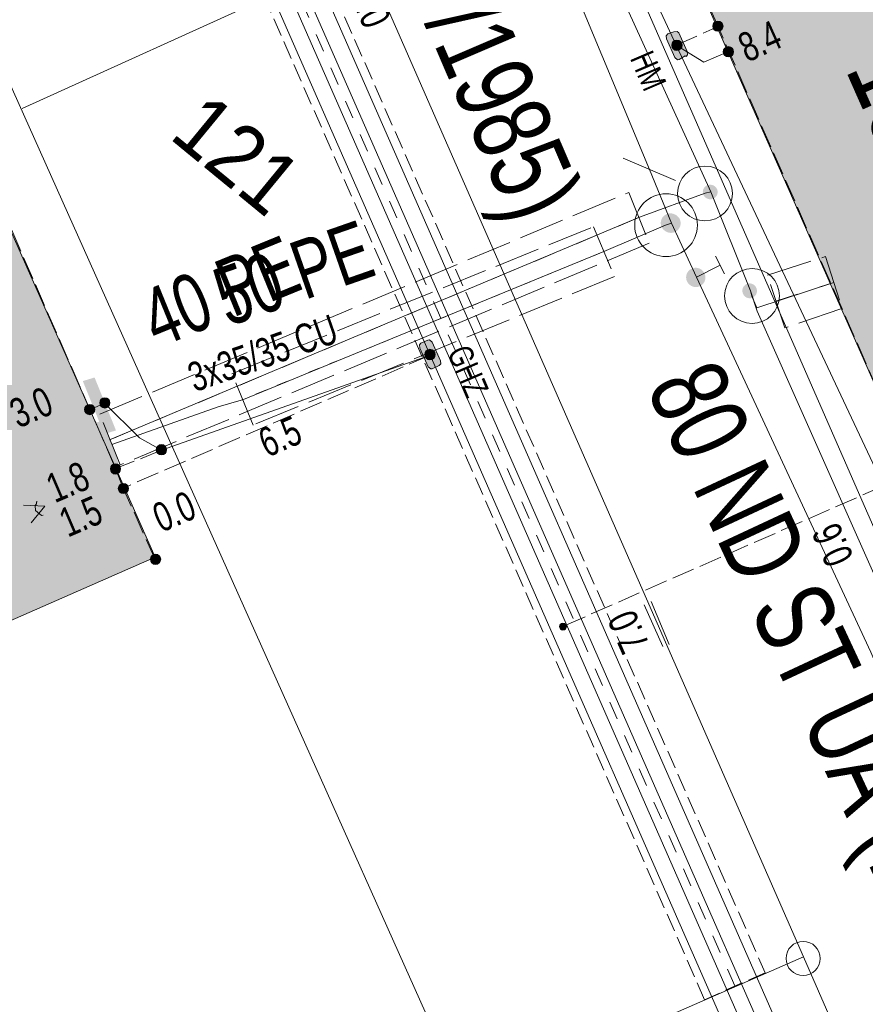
# Model space of a CAD drawing. Header units: metres. Extents: x -740 to 758, y -633 to 854.
# Tile 1045 of 1056: x 461 to 476, y 186 to 204. Entities that reach past the tile are written whole.
import ezdxf

# ---------------------------------------------------------------- set-up
doc = ezdxf.new("R2010")
doc.units = ezdxf.units.M
doc.header["$MEASUREMENT"] = 0
for name, pattern in [('208_208_208_416', [1.04, 0.208, -0.208, 0.208, -0.416]), ('333_125', [0.4576, 0.3328, -0.1248]), ('333_333', [0.6656, 0.3328, -0.3328]), ('416_125', [0.5408, 0.416, -0.1248]), ('416_416', [0.832, 0.416, -0.416]), ('832_208', [1.04, 0.832, -0.208])]:
    doc.linetypes.add(name, pattern=pattern)
for name, color, linetype in [('Gas.LOVION', 7, 'Continuous'), ('Grundkarte.LOVION', 7, 'Continuous'), ('Grundkarte_Text.LOVION', 7, 'Continuous'), ('Strom.LOVION', 7, 'Continuous'), ('StromBemass.LOVION', 7, 'Continuous'), ('Wasser.LOVION', 7, 'Continuous')]:
    doc.layers.add(name, color=color, linetype=linetype)
doc.styles.add('ERSTELLTER_STIL_1', font='arial.ttf')

msp = doc.modelspace()

# ---------------------------------------------------------------- hatches: boundary and pattern name
at = {"layer": 'Gas.LOVION', "linetype": 'Continuous', "lineweight": 13}
for points in [[(472.593, 200.626), (472.606, 200.644), (472.617, 200.663), (472.625, 200.683), (472.63, 200.704), (472.633, 200.726), (472.633, 200.748), (472.63, 200.77), (472.624, 200.791), (472.616, 200.811), (472.606, 200.831), (472.593, 200.848), (472.578, 200.864), (472.561, 200.878), (472.542, 200.89), (472.522, 200.899), (472.501, 200.906), (472.48, 200.91), (472.458, 200.911), (472.436, 200.91), (472.415, 200.905), (472.394, 200.899), (472.374, 200.889), (472.356, 200.877), (472.339, 200.863), (472.324, 200.847), (472.311, 200.83), (472.3, 200.81), (472.292, 200.79), (472.287, 200.769), (472.284, 200.747), (472.284, 200.725), (472.287, 200.703), (472.293, 200.682), (472.301, 200.662), (472.312, 200.643), (472.324, 200.625), (472.34, 200.609), (472.356, 200.595), (472.375, 200.583), (472.395, 200.574), (472.416, 200.567), (472.437, 200.563), (472.459, 200.562), (472.481, 200.563), (472.503, 200.568), (472.523, 200.574), (472.543, 200.584), (472.562, 200.596), (472.579, 200.61)], [(472.606, 200.619), (472.619, 200.637), (472.63, 200.657), (472.638, 200.677), (472.643, 200.698), (472.646, 200.72), (472.646, 200.742), (472.643, 200.764), (472.637, 200.786), (472.629, 200.806), (472.619, 200.825), (472.606, 200.843), (472.59, 200.859), (472.573, 200.873), (472.555, 200.885), (472.535, 200.894), (472.514, 200.901), (472.492, 200.905), (472.47, 200.906), (472.448, 200.905), (472.426, 200.901), (472.406, 200.894), (472.386, 200.884), (472.367, 200.872), (472.35, 200.858), (472.335, 200.842), (472.322, 200.824), (472.312, 200.805), (472.304, 200.784), (472.298, 200.763), (472.295, 200.741), (472.296, 200.719), (472.298, 200.697), (472.304, 200.676), (472.312, 200.656), (472.323, 200.636), (472.336, 200.618), (472.351, 200.602), (472.368, 200.588), (472.387, 200.577), (472.407, 200.567), (472.428, 200.561), (472.449, 200.557), (472.471, 200.555), (472.493, 200.557), (472.515, 200.561), (472.536, 200.568), (472.556, 200.577), (472.574, 200.589), (472.591, 200.603)], [(473.057, 199.632), (473.07, 199.65), (473.08, 199.67), (473.088, 199.69), (473.093, 199.711), (473.096, 199.733), (473.096, 199.755), (473.093, 199.777), (473.088, 199.798), (473.08, 199.819), (473.069, 199.838), (473.056, 199.855), (473.041, 199.871), (473.024, 199.885), (473.005, 199.897), (472.985, 199.906), (472.964, 199.913), (472.943, 199.917), (472.921, 199.918), (472.899, 199.917), (472.877, 199.913), (472.857, 199.906), (472.837, 199.897), (472.818, 199.885), (472.801, 199.871), (472.786, 199.855), (472.773, 199.837), (472.763, 199.817), (472.755, 199.797), (472.75, 199.776), (472.747, 199.754), (472.747, 199.732), (472.75, 199.71), (472.755, 199.689), (472.763, 199.669), (472.774, 199.649), (472.787, 199.632), (472.802, 199.616), (472.819, 199.602), (472.838, 199.59), (472.858, 199.581), (472.879, 199.574), (472.9, 199.57), (472.922, 199.569), (472.944, 199.57), (472.966, 199.574), (472.986, 199.581), (473.006, 199.59), (473.025, 199.602), (473.042, 199.616)], [(473.059, 199.63), (473.072, 199.647), (473.082, 199.667), (473.09, 199.687), (473.096, 199.708), (473.099, 199.73), (473.098, 199.752), (473.096, 199.774), (473.09, 199.795), (473.082, 199.815), (473.071, 199.834), (473.058, 199.852), (473.043, 199.868), (473.027, 199.882), (473.008, 199.893), (472.988, 199.902), (472.967, 199.909), (472.946, 199.913), (472.924, 199.914), (472.902, 199.913), (472.881, 199.909), (472.86, 199.902), (472.84, 199.893), (472.822, 199.881), (472.805, 199.867), (472.79, 199.851), (472.777, 199.833), (472.767, 199.814), (472.759, 199.794), (472.753, 199.772), (472.751, 199.751), (472.751, 199.729), (472.754, 199.707), (472.759, 199.686), (472.767, 199.666), (472.778, 199.647), (472.791, 199.629), (472.806, 199.613), (472.823, 199.599), (472.841, 199.587), (472.861, 199.578), (472.882, 199.571), (472.903, 199.567), (472.925, 199.566), (472.947, 199.568), (472.969, 199.572), (472.989, 199.579), (473.009, 199.588), (473.027, 199.6), (473.044, 199.614)], [(462.389, 196.348), (462.142, 197.063), (461.786, 196.925), (462.046, 196.226)]]:
    msp.add_hatch(color=7, dxfattribs=at).paths.add_polyline_path(points)
at = {"layer": 'Grundkarte.LOVION', "linetype": 'Continuous', "lineweight": 18}
for points in [[(471.379, 208.695), (476.886, 196.199), (485.605, 200.125), (480.092, 212.68)], [(450.873, 194.424), (452.74, 190.144), (452.804, 190.091), (457.111, 191.99), (457.224, 191.735), (459.975, 192.92), (459.856, 193.234), (463.058, 194.64), (459.569, 202.516), (459.203, 202.332), (458.294, 204.371), (458.719, 204.561), (455.224, 212.494), (451.996, 211.056), (451.908, 211.343), (451.425, 211.148), (449.131, 210.125), (449.277, 209.844), (444.911, 207.939), (444.917, 207.881), (446.842, 203.606), (447.92, 204.066), (451.977, 194.916)]]:
    msp.add_hatch(color=9, dxfattribs=at).paths.add_polyline_path(points)
at = {"layer": 'Strom.LOVION', "linetype": 'Continuous', "lineweight": 13}
for points in [[(473.31, 204.361), (473.729, 203.398), (473.928, 203.476), (473.509, 204.44)], [(472.767, 203.865), (472.616, 204.205), (472.583, 204.231), (472.525, 204.226), (472.411, 204.185), (472.384, 204.153), (472.39, 204.094), (472.541, 203.754), (472.59, 203.715), (472.619, 203.718), (472.73, 203.788), (472.746, 203.774), (472.773, 203.807)], [(467.888, 198.452), (468.039, 198.112), (468.087, 198.073), (468.116, 198.076), (468.244, 198.132), (468.27, 198.164), (468.265, 198.223), (468.113, 198.563), (468.065, 198.603), (468.036, 198.6), (467.908, 198.543), (467.882, 198.511)], [(462.345, 196.95), (461.955, 197.916), (461.74, 197.851), (462.13, 196.884)]]:
    msp.add_hatch(color=7, dxfattribs=at).paths.add_polyline_path(points)
at = {"layer": 'StromBemass.LOVION', "linetype": 'Continuous', "lineweight": 13}
for points in [[(473.399, 204.269), (473.406, 204.278), (473.411, 204.289), (473.416, 204.3), (473.419, 204.311), (473.42, 204.323), (473.42, 204.334), (473.418, 204.346), (473.415, 204.357), (473.411, 204.368), (473.405, 204.378), (473.399, 204.388), (473.39, 204.396), (473.381, 204.404), (473.372, 204.41), (473.361, 204.415), (473.35, 204.419), (473.338, 204.421), (473.327, 204.421), (473.315, 204.421), (473.303, 204.418), (473.292, 204.415), (473.282, 204.41), (473.272, 204.403), (473.263, 204.396), (473.255, 204.387), (473.248, 204.378), (473.242, 204.368), (473.238, 204.357), (473.235, 204.345), (473.234, 204.334), (473.234, 204.322), (473.235, 204.31), (473.238, 204.299), (473.243, 204.288), (473.248, 204.278), (473.255, 204.268), (473.263, 204.26), (473.272, 204.252), (473.282, 204.246), (473.293, 204.241), (473.304, 204.238), (473.315, 204.235), (473.327, 204.235), (473.339, 204.236), (473.35, 204.238), (473.361, 204.241), (473.372, 204.246), (473.382, 204.253), (473.391, 204.26)], [(472.652, 203.918), (472.658, 203.928), (472.664, 203.938), (472.669, 203.949), (472.671, 203.961), (472.673, 203.973), (472.673, 203.985), (472.671, 203.996), (472.668, 204.008), (472.664, 204.019), (472.658, 204.029), (472.651, 204.039), (472.643, 204.048), (472.634, 204.055), (472.624, 204.062), (472.613, 204.067), (472.602, 204.07), (472.59, 204.073), (472.578, 204.073), (472.566, 204.072), (472.554, 204.07), (472.543, 204.066), (472.532, 204.061), (472.522, 204.055), (472.513, 204.047), (472.505, 204.039), (472.498, 204.029), (472.492, 204.019), (472.488, 204.007), (472.485, 203.996), (472.484, 203.984), (472.484, 203.972), (472.485, 203.96), (472.488, 203.949), (472.493, 203.938), (472.498, 203.927), (472.505, 203.918), (472.513, 203.909), (472.523, 203.901), (472.533, 203.895), (472.544, 203.89), (472.555, 203.886), (472.567, 203.884), (472.579, 203.884), (472.59, 203.884), (472.602, 203.887), (472.613, 203.89), (472.624, 203.895), (472.634, 203.902), (472.643, 203.909)], [(473.59, 203.8), (473.597, 203.81), (473.603, 203.82), (473.607, 203.831), (473.61, 203.842), (473.611, 203.854), (473.611, 203.866), (473.61, 203.878), (473.607, 203.889), (473.602, 203.9), (473.597, 203.911), (473.59, 203.92), (473.582, 203.929), (473.572, 203.936), (473.562, 203.943), (473.552, 203.948), (473.54, 203.951), (473.529, 203.953), (473.517, 203.954), (473.505, 203.953), (473.494, 203.951), (473.482, 203.947), (473.472, 203.942), (473.462, 203.936), (473.453, 203.928), (473.445, 203.92), (473.438, 203.91), (473.432, 203.9), (473.428, 203.889), (473.425, 203.877), (473.423, 203.865), (473.423, 203.854), (473.425, 203.842), (473.428, 203.83), (473.432, 203.819), (473.438, 203.809), (473.445, 203.799), (473.453, 203.791), (473.462, 203.783), (473.472, 203.777), (473.483, 203.772), (473.494, 203.768), (473.506, 203.766), (473.518, 203.766), (473.529, 203.766), (473.541, 203.769), (473.552, 203.772), (473.563, 203.777), (473.573, 203.784), (473.582, 203.791)], [(473.59, 203.8), (473.597, 203.81), (473.603, 203.82), (473.607, 203.831), (473.61, 203.842), (473.611, 203.854), (473.611, 203.866), (473.61, 203.878), (473.607, 203.889), (473.602, 203.9), (473.597, 203.911), (473.59, 203.92), (473.582, 203.929), (473.572, 203.936), (473.562, 203.943), (473.552, 203.948), (473.54, 203.951), (473.529, 203.953), (473.517, 203.954), (473.505, 203.953), (473.494, 203.951), (473.482, 203.947), (473.472, 203.942), (473.462, 203.936), (473.453, 203.928), (473.445, 203.92), (473.438, 203.91), (473.432, 203.9), (473.428, 203.889), (473.425, 203.877), (473.423, 203.865), (473.423, 203.854), (473.425, 203.842), (473.428, 203.83), (473.432, 203.819), (473.438, 203.809), (473.445, 203.799), (473.453, 203.791), (473.462, 203.783), (473.472, 203.777), (473.483, 203.772), (473.494, 203.768), (473.506, 203.766), (473.518, 203.766), (473.529, 203.766), (473.541, 203.769), (473.552, 203.772), (473.563, 203.777), (473.573, 203.784), (473.582, 203.791)], [(468.147, 198.274), (468.154, 198.284), (468.16, 198.294), (468.164, 198.306), (468.167, 198.317), (468.168, 198.329), (468.168, 198.341), (468.167, 198.353), (468.164, 198.365), (468.159, 198.376), (468.154, 198.387), (468.146, 198.396), (468.138, 198.405), (468.129, 198.413), (468.119, 198.419), (468.108, 198.424), (468.096, 198.428), (468.084, 198.43), (468.072, 198.431), (468.06, 198.43), (468.049, 198.428), (468.037, 198.424), (468.026, 198.419), (468.016, 198.412), (468.007, 198.405), (467.999, 198.396), (467.992, 198.386), (467.986, 198.375), (467.981, 198.364), (467.978, 198.353), (467.977, 198.341), (467.977, 198.329), (467.979, 198.317), (467.982, 198.305), (467.986, 198.294), (467.992, 198.283), (467.999, 198.274), (468.007, 198.265), (468.017, 198.257), (468.027, 198.251), (468.038, 198.246), (468.049, 198.242), (468.061, 198.24), (468.073, 198.239), (468.085, 198.24), (468.097, 198.242), (468.108, 198.246), (468.119, 198.251), (468.129, 198.257), (468.139, 198.265)], [(462.214, 197.393), (462.22, 197.402), (462.226, 197.412), (462.23, 197.423), (462.233, 197.435), (462.234, 197.446), (462.234, 197.458), (462.233, 197.469), (462.23, 197.481), (462.226, 197.491), (462.22, 197.502), (462.213, 197.511), (462.205, 197.519), (462.196, 197.527), (462.186, 197.533), (462.176, 197.538), (462.165, 197.541), (462.153, 197.544), (462.142, 197.544), (462.13, 197.544), (462.119, 197.541), (462.108, 197.538), (462.097, 197.533), (462.087, 197.526), (462.078, 197.519), (462.07, 197.51), (462.064, 197.501), (462.058, 197.491), (462.054, 197.48), (462.051, 197.469), (462.049, 197.457), (462.049, 197.445), (462.051, 197.434), (462.054, 197.423), (462.058, 197.412), (462.064, 197.402), (462.071, 197.392), (462.079, 197.384), (462.088, 197.376), (462.098, 197.37), (462.108, 197.365), (462.119, 197.362), (462.131, 197.36), (462.142, 197.359), (462.154, 197.36), (462.165, 197.362), (462.176, 197.366), (462.187, 197.371), (462.197, 197.377), (462.206, 197.384)], [(461.937, 197.271), (461.944, 197.281), (461.95, 197.291), (461.954, 197.302), (461.957, 197.313), (461.958, 197.325), (461.958, 197.337), (461.957, 197.348), (461.954, 197.36), (461.949, 197.371), (461.944, 197.381), (461.937, 197.39), (461.929, 197.399), (461.92, 197.406), (461.91, 197.413), (461.899, 197.418), (461.888, 197.421), (461.876, 197.423), (461.864, 197.424), (461.853, 197.423), (461.841, 197.421), (461.83, 197.417), (461.819, 197.412), (461.809, 197.406), (461.8, 197.399), (461.792, 197.39), (461.786, 197.38), (461.78, 197.37), (461.776, 197.359), (461.773, 197.348), (461.771, 197.336), (461.771, 197.324), (461.773, 197.313), (461.776, 197.301), (461.78, 197.29), (461.786, 197.28), (461.793, 197.271), (461.801, 197.262), (461.81, 197.255), (461.82, 197.248), (461.831, 197.243), (461.842, 197.24), (461.853, 197.238), (461.865, 197.237), (461.877, 197.238), (461.888, 197.24), (461.9, 197.244), (461.91, 197.249), (461.92, 197.255), (461.929, 197.262)], [(463.246, 196.537), (463.253, 196.546), (463.259, 196.557), (463.263, 196.568), (463.266, 196.579), (463.268, 196.591), (463.268, 196.603), (463.266, 196.615), (463.263, 196.626), (463.259, 196.637), (463.253, 196.648), (463.246, 196.657), (463.238, 196.666), (463.228, 196.674), (463.218, 196.68), (463.208, 196.685), (463.196, 196.689), (463.185, 196.691), (463.173, 196.692), (463.161, 196.691), (463.149, 196.688), (463.138, 196.685), (463.127, 196.68), (463.117, 196.673), (463.108, 196.666), (463.1, 196.657), (463.093, 196.647), (463.087, 196.637), (463.083, 196.626), (463.08, 196.614), (463.078, 196.602), (463.078, 196.591), (463.08, 196.579), (463.083, 196.567), (463.087, 196.556), (463.093, 196.546), (463.1, 196.536), (463.108, 196.527), (463.117, 196.52), (463.128, 196.514), (463.138, 196.509), (463.15, 196.505), (463.161, 196.503), (463.173, 196.502), (463.185, 196.503), (463.197, 196.505), (463.208, 196.509), (463.219, 196.514), (463.229, 196.52), (463.238, 196.528)], [(462.409, 196.188), (462.416, 196.197), (462.421, 196.208), (462.425, 196.219), (462.428, 196.23), (462.43, 196.242), (462.43, 196.253), (462.428, 196.265), (462.425, 196.277), (462.421, 196.288), (462.415, 196.298), (462.408, 196.307), (462.4, 196.316), (462.391, 196.324), (462.381, 196.33), (462.37, 196.335), (462.359, 196.338), (462.347, 196.341), (462.336, 196.341), (462.324, 196.341), (462.312, 196.338), (462.301, 196.335), (462.29, 196.33), (462.281, 196.323), (462.271, 196.316), (462.263, 196.307), (462.256, 196.297), (462.251, 196.287), (462.247, 196.276), (462.244, 196.265), (462.242, 196.253), (462.242, 196.241), (462.244, 196.229), (462.247, 196.218), (462.251, 196.207), (462.257, 196.197), (462.264, 196.187), (462.272, 196.179), (462.281, 196.171), (462.291, 196.165), (462.302, 196.16), (462.313, 196.156), (462.325, 196.154), (462.336, 196.153), (462.348, 196.154), (462.36, 196.156), (462.371, 196.16), (462.382, 196.165), (462.392, 196.171), (462.401, 196.179)], [(462.552, 195.832), (462.558, 195.841), (462.564, 195.851), (462.568, 195.862), (462.571, 195.873), (462.573, 195.885), (462.572, 195.896), (462.571, 195.908), (462.568, 195.919), (462.564, 195.93), (462.558, 195.94), (462.551, 195.949), (462.543, 195.958), (462.534, 195.965), (462.525, 195.971), (462.514, 195.976), (462.503, 195.98), (462.492, 195.982), (462.48, 195.982), (462.469, 195.982), (462.457, 195.979), (462.446, 195.976), (462.436, 195.971), (462.426, 195.965), (462.417, 195.957), (462.409, 195.949), (462.402, 195.939), (462.397, 195.929), (462.393, 195.918), (462.39, 195.907), (462.388, 195.896), (462.388, 195.884), (462.39, 195.873), (462.393, 195.861), (462.397, 195.851), (462.403, 195.84), (462.41, 195.831), (462.418, 195.823), (462.426, 195.815), (462.436, 195.809), (462.447, 195.804), (462.458, 195.801), (462.469, 195.799), (462.481, 195.798), (462.492, 195.799), (462.504, 195.801), (462.515, 195.805), (462.525, 195.809), (462.535, 195.816), (462.544, 195.823)], [(463.14, 194.539), (463.147, 194.548), (463.152, 194.558), (463.156, 194.569), (463.159, 194.581), (463.161, 194.592), (463.161, 194.604), (463.159, 194.615), (463.156, 194.627), (463.152, 194.638), (463.146, 194.648), (463.139, 194.657), (463.131, 194.666), (463.122, 194.673), (463.112, 194.679), (463.102, 194.684), (463.091, 194.688), (463.079, 194.69), (463.067, 194.691), (463.056, 194.69), (463.044, 194.688), (463.033, 194.684), (463.023, 194.679), (463.013, 194.673), (463.004, 194.665), (462.996, 194.657), (462.989, 194.647), (462.983, 194.637), (462.979, 194.626), (462.976, 194.615), (462.975, 194.603), (462.975, 194.592), (462.976, 194.58), (462.979, 194.569), (462.984, 194.558), (462.989, 194.547), (462.996, 194.538), (463.004, 194.53), (463.013, 194.522), (463.023, 194.516), (463.034, 194.511), (463.045, 194.507), (463.056, 194.505), (463.068, 194.504), (463.08, 194.505), (463.091, 194.508), (463.102, 194.511), (463.113, 194.516), (463.123, 194.522), (463.132, 194.53)], [(470.548, 193.33), (470.553, 193.336), (470.557, 193.343), (470.56, 193.35), (470.562, 193.358), (470.563, 193.366), (470.563, 193.374), (470.562, 193.382), (470.56, 193.389), (470.557, 193.397), (470.553, 193.404), (470.548, 193.41), (470.543, 193.416), (470.537, 193.421), (470.53, 193.425), (470.523, 193.428), (470.515, 193.431), (470.507, 193.432), (470.499, 193.433), (470.491, 193.432), (470.484, 193.431), (470.476, 193.428), (470.469, 193.425), (470.462, 193.421), (470.456, 193.416), (470.451, 193.41), (470.446, 193.403), (470.442, 193.396), (470.439, 193.389), (470.437, 193.381), (470.436, 193.373), (470.436, 193.365), (470.438, 193.358), (470.44, 193.35), (470.442, 193.343), (470.446, 193.336), (470.451, 193.329), (470.456, 193.323), (470.463, 193.318), (470.469, 193.314), (470.476, 193.311), (470.484, 193.308), (470.492, 193.307), (470.5, 193.306), (470.508, 193.307), (470.515, 193.308), (470.523, 193.311), (470.53, 193.314), (470.537, 193.319), (470.543, 193.324)]]:
    msp.add_hatch(color=7, dxfattribs=at).paths.add_polyline_path(points)
at = {"layer": 'Wasser.LOVION', "linetype": 'Continuous', "lineweight": 13}
for points in [[(473.286, 201.218), (473.295, 201.232), (473.303, 201.246), (473.309, 201.262), (473.313, 201.278), (473.315, 201.294), (473.315, 201.311), (473.313, 201.327), (473.309, 201.343), (473.303, 201.359), (473.295, 201.373), (473.285, 201.387), (473.274, 201.399), (473.261, 201.409), (473.247, 201.418), (473.232, 201.425), (473.216, 201.43), (473.2, 201.433), (473.183, 201.434), (473.166, 201.433), (473.15, 201.43), (473.134, 201.425), (473.119, 201.418), (473.105, 201.409), (473.093, 201.398), (473.081, 201.386), (473.072, 201.373), (473.064, 201.358), (473.058, 201.343), (473.053, 201.327), (473.051, 201.31), (473.052, 201.293), (473.054, 201.277), (473.058, 201.261), (473.064, 201.246), (473.072, 201.231), (473.082, 201.218), (473.093, 201.206), (473.106, 201.195), (473.12, 201.186), (473.135, 201.179), (473.151, 201.174), (473.167, 201.171), (473.184, 201.17), (473.2, 201.171), (473.217, 201.174), (473.232, 201.179), (473.247, 201.187), (473.261, 201.196), (473.274, 201.206)], [(473.291, 201.216), (473.301, 201.23), (473.309, 201.244), (473.315, 201.26), (473.319, 201.276), (473.321, 201.293), (473.321, 201.309), (473.319, 201.326), (473.315, 201.342), (473.309, 201.357), (473.3, 201.372), (473.291, 201.385), (473.279, 201.397), (473.266, 201.408), (473.252, 201.417), (473.237, 201.424), (473.221, 201.429), (473.205, 201.432), (473.188, 201.433), (473.172, 201.432), (473.156, 201.429), (473.14, 201.423), (473.125, 201.416), (473.111, 201.407), (473.098, 201.397), (473.087, 201.384), (473.077, 201.371), (473.069, 201.356), (473.063, 201.341), (473.059, 201.325), (473.057, 201.308), (473.057, 201.292), (473.059, 201.275), (473.063, 201.259), (473.069, 201.244), (473.077, 201.229), (473.087, 201.216), (473.099, 201.204), (473.111, 201.193), (473.126, 201.184), (473.141, 201.177), (473.156, 201.172), (473.173, 201.169), (473.189, 201.168), (473.206, 201.169), (473.222, 201.172), (473.238, 201.177), (473.253, 201.185), (473.267, 201.194), (473.28, 201.204)], [(475.318, 199.991), (475.549, 199.29), (475.908, 199.399), (475.661, 200.114)], [(474.007, 199.417), (474.017, 199.431), (474.025, 199.445), (474.031, 199.461), (474.035, 199.477), (474.037, 199.493), (474.037, 199.51), (474.035, 199.526), (474.03, 199.542), (474.024, 199.558), (474.016, 199.572), (474.006, 199.586), (473.995, 199.598), (473.982, 199.608), (473.968, 199.617), (473.953, 199.624), (473.937, 199.629), (473.921, 199.632), (473.904, 199.633), (473.888, 199.632), (473.871, 199.629), (473.856, 199.624), (473.841, 199.617), (473.827, 199.608), (473.814, 199.597), (473.803, 199.585), (473.793, 199.572), (473.785, 199.557), (473.779, 199.542), (473.775, 199.525), (473.773, 199.509), (473.773, 199.492), (473.775, 199.476), (473.779, 199.46), (473.785, 199.444), (473.793, 199.43), (473.803, 199.416), (473.814, 199.404), (473.827, 199.394), (473.841, 199.385), (473.856, 199.378), (473.872, 199.373), (473.889, 199.37), (473.905, 199.369), (473.922, 199.37), (473.938, 199.373), (473.954, 199.378), (473.969, 199.385), (473.983, 199.394), (473.996, 199.405)], [(474.009, 199.41), (474.018, 199.424), (474.026, 199.438), (474.032, 199.454), (474.037, 199.47), (474.039, 199.486), (474.039, 199.503), (474.036, 199.519), (474.032, 199.536), (474.026, 199.551), (474.018, 199.565), (474.008, 199.579), (473.997, 199.591), (473.984, 199.601), (473.97, 199.61), (473.955, 199.617), (473.939, 199.622), (473.923, 199.625), (473.906, 199.626), (473.89, 199.625), (473.873, 199.622), (473.857, 199.617), (473.842, 199.61), (473.829, 199.601), (473.816, 199.59), (473.804, 199.578), (473.795, 199.565), (473.787, 199.55), (473.781, 199.535), (473.777, 199.519), (473.775, 199.502), (473.775, 199.486), (473.777, 199.469), (473.781, 199.453), (473.787, 199.438), (473.795, 199.423), (473.805, 199.41), (473.816, 199.398), (473.829, 199.387), (473.843, 199.378), (473.858, 199.371), (473.874, 199.366), (473.89, 199.363), (473.907, 199.362), (473.924, 199.363), (473.94, 199.366), (473.956, 199.371), (473.971, 199.379), (473.985, 199.388), (473.997, 199.398)], [(462.38, 196.436), (462.091, 197.132), (461.735, 196.993), (462.024, 196.298)]]:
    msp.add_hatch(color=7, dxfattribs=at).paths.add_polyline_path(points)

# ---------------------------------------------------------------- linework, layer by layer
at = {"layer": 'Gas.LOVION', "color": 5, "linetype": 'Continuous', "lineweight": 18}
for points in [[(465.815, 215.717), (469.469, 207.976), (472.076, 201.714), (472.482, 200.734), (472.934, 199.744), (476.115, 192.902), (476.61, 191.768), (476.745, 191.442), (483.392, 175.451), (483.981, 174.268), (486.663, 168.752), (490.29, 160.52), (497.396, 144.368), (474.589, 132.178), (467.687, 128.858), (461.448, 143.248), (451.633, 165.637), (444.785, 181.416), (444.104, 182.945), (438.518, 195.64), (437.436, 198.091), (433.142, 208.001), (432.247, 210.056)], [(472.482, 200.734), (472.368, 200.693), (471.247, 200.214), (464.669, 197.517), (464.209, 197.383), (462.267, 196.691)]]:
    msp.add_lwpolyline(points, dxfattribs=at)
at = {"layer": 'Gas.LOVION', "color": 7, "linetype": 'Continuous', "lineweight": 13}
for points in [[(471.598, 201.918), (472.554, 201.509)], [(473.28, 200.132), (473.444, 199.808)], [(472.934, 199.744), (473.356, 199.962)]]:
    msp.add_lwpolyline(points, dxfattribs=at)
at = {"layer": 'Gas.LOVION', "color": 7, "linetype": '832_208', "lineweight": 13}
msp.add_lwpolyline([(464.848, 197.047), (464.46, 197.984), (471.055, 200.668), (471.439, 199.76)], close=True, dxfattribs=at)
at = {"layer": 'Gas.LOVION', "color": 252, "linetype": '208_208_208_416', "lineweight": 18}
msp.add_lwpolyline([(471.247, 200.214), (464.669, 197.517)], dxfattribs=at)
at = {"layer": 'Gas.LOVION', "color": 7, "linetype": 'Continuous', "lineweight": 13}
msp.add_circle((472.38, 200.696), 0.572, dxfattribs=at)
at = {"layer": 'Grundkarte.LOVION', "color": 8, "linetype": 'Continuous', "lineweight": 18}
for points in [[(507.011, 248.119), (509.97, 241.433), (510.235, 240.838), (537.767, 177.502), (538.107, 176.737), (539.22, 175.338), (540.701, 174.39), (535.533, 170.722), (535.441, 171.659), (535.121, 172.514), (520.648, 205.68), (507.082, 236.806), (505.647, 238.793), (503.507, 240.121), (501.108, 240.478), (498.917, 239.909), (478.763, 231.111), (466.097, 225.528), (465.206, 224.968), (464.584, 224.079), (464.277, 222.985), (464.471, 221.911), (491.377, 160.435)], [(492.134, 147.859), (474.885, 187.344), (461.608, 217.641), (460.238, 219.251), (458.116, 220.403), (455.951, 220.782), (454, 220.178), (439.427, 213.846), (437.897, 212.574), (436.915, 210.527), (436.577, 208.543), (437.038, 206.549), (445.949, 186.14), (446.436, 185.094), (447.842, 181.892), (450.169, 176.533), (453.518, 168.88)], [(489.406, 154.301), (483.364, 151.405), (478.373, 163.153), (477.356, 165.389), (456.327, 212.395), (461.161, 214.346), (459.597, 217.947), (460.179, 218.654)], [(460.632, 202.826), (465.358, 204.973)]]:
    msp.add_lwpolyline(points, dxfattribs=at)
at = {"layer": 'Grundkarte.LOVION', "color": 253, "linetype": 'Continuous', "lineweight": 18}
for points in [[(503.507, 240.121), (501.108, 240.478), (498.917, 239.909), (478.763, 231.111), (466.097, 225.528), (465.206, 224.968), (464.584, 224.079), (464.277, 222.985), (464.471, 221.911), (491.377, 160.435)], [(492.134, 147.859), (474.885, 187.344), (461.608, 217.641), (460.238, 219.251), (458.116, 220.403), (455.951, 220.782), (454, 220.178), (439.427, 213.846), (437.897, 212.574), (436.915, 210.527), (436.577, 208.543), (437.038, 206.549), (445.949, 186.14), (446.436, 185.094), (447.842, 181.892), (450.169, 176.533), (453.518, 168.88)]]:
    msp.add_lwpolyline(points, dxfattribs=at)
for points in [[(535.533, 170.722), (511.917, 155.615), (507.743, 152.961), (502.402, 165.266), (501.919, 165.071), (501.154, 164.73), (497.272, 163.021), (492.456, 160.895), (491.377, 160.435), (464.471, 221.911), (464.277, 222.985), (464.584, 224.079), (465.206, 224.968), (466.097, 225.528), (478.763, 231.111), (498.917, 239.909), (501.108, 240.478), (503.507, 240.121), (505.647, 238.793), (507.082, 236.806), (520.648, 205.68), (535.121, 172.514), (535.441, 171.659)], [(493.235, 144.154), (470.169, 132.795), (469.199, 133.646), (468.327, 135.009), (464.291, 144.25), (453.518, 168.88), (450.169, 176.533), (447.842, 181.892), (446.436, 185.094), (445.949, 186.14), (437.038, 206.549), (436.577, 208.543), (436.915, 210.527), (437.897, 212.574), (439.427, 213.846), (454, 220.178), (455.951, 220.782), (458.116, 220.403), (460.238, 219.251), (461.608, 217.641), (474.885, 187.344), (492.134, 147.859), (492.795, 146.239)]]:
    msp.add_lwpolyline(points, close=True, dxfattribs=at)
at = {"layer": 'Grundkarte.LOVION', "color": 8, "linetype": 'Continuous', "lineweight": 18}
for points in [[(491.377, 160.435), (464.471, 221.911), (464.277, 222.985), (464.584, 224.079), (465.206, 224.968), (466.097, 225.528), (478.763, 231.111), (494.994, 194.186), (511.917, 155.615), (507.743, 152.961), (502.402, 165.266), (501.919, 165.071), (501.154, 164.73), (497.272, 163.021), (492.456, 160.895)], [(436.915, 210.527), (437.897, 212.574), (439.427, 213.846), (454, 220.178), (455.951, 220.782), (458.116, 220.403), (460.238, 219.251), (461.608, 217.641), (474.885, 187.344), (450.169, 176.533), (447.842, 181.892), (446.436, 185.094), (445.949, 186.14), (437.038, 206.549), (436.577, 208.543)], [(471.379, 208.695), (480.092, 212.68), (485.605, 200.125), (476.886, 196.199)], [(450.873, 194.424), (451.977, 194.916), (447.92, 204.066), (446.842, 203.606), (444.917, 207.881), (444.911, 207.939), (449.277, 209.844), (449.131, 210.125), (451.425, 211.148), (451.908, 211.343), (451.996, 211.056), (455.224, 212.494), (458.719, 204.561), (458.294, 204.371), (459.203, 202.332), (459.569, 202.516), (463.058, 194.64), (459.856, 193.234), (459.975, 192.92), (457.224, 191.735), (457.111, 191.99), (452.804, 190.091), (452.74, 190.144)], [(492.134, 147.859), (492.795, 146.239), (493.235, 144.154), (470.169, 132.795), (469.199, 133.646), (468.327, 135.009), (464.291, 144.25), (453.518, 168.88), (450.169, 176.533), (474.885, 187.344)]]:
    msp.add_lwpolyline(points, close=True, dxfattribs=at)
at = {"layer": 'Grundkarte.LOVION', "color": 9, "linetype": 'Continuous', "lineweight": 18}
msp.add_circle((474.881, 187.314), 0.312, dxfattribs=at)
at = {"layer": 'Strom.LOVION', "color": 150, "linetype": 'Continuous', "lineweight": 18}
for points in [[(466.109, 218.302), (468.742, 212.235), (468.745, 212.206), (472.564, 203.978), (476.35, 195.94), (479.878, 187.359), (483.79, 178.032), (489.246, 165.605), (496.201, 149.793), (496.731, 148.604), (497.082, 148.342), (497.459, 148.113), (498.258, 147.645), (499.254, 147.284), (500.27, 147.176), (501.381, 147.447)], [(503.998, 150.762), (504.351, 150.176), (500.977, 146.595), (492.208, 142.413), (489.917, 147.716), (489.546, 150.147), (488.385, 152.797), (481.923, 167.505), (478.699, 174.786), (476.309, 180.33), (475.209, 182.824), (460.663, 215.967), (456.292, 214.121)], [(504.234, 150.918), (504.6, 150.348), (504.724, 150.139), (501.204, 146.381), (492.041, 142.012), (489.576, 147.727), (489.259, 150.06), (488.117, 152.668), (481.655, 167.375), (479.355, 172.604), (478.52, 174.502), (474.713, 183.204), (468.078, 198.323), (460.489, 215.625), (456.386, 213.909)]]:
    msp.add_lwpolyline(points, dxfattribs=at)
at = {"layer": 'Strom.LOVION', "color": 1, "linetype": 'Continuous', "lineweight": 18}
for points in [[(459.395, 216.848), (461.37, 215.844), (479.472, 174.581), (482.475, 167.751), (488.808, 153.312), (490.12, 150.322), (490.491, 147.89), (492.804, 142.515), (492.091, 140.894), (496.07, 132.239), (497.008, 130.203)], [(456.579, 213.454), (461.237, 215.388), (475.385, 183.136), (482.169, 167.706), (488.616, 153.012), (489.833, 150.235), (490.204, 147.803), (492.493, 142.529), (491.753, 140.876), (495.35, 133.1), (497.827, 127.726), (497.741, 127.393), (497.575, 127.125), (495.815, 126.229)]]:
    msp.add_lwpolyline(points, dxfattribs=at)
at = {"layer": 'Strom.LOVION', "color": 7, "linetype": '333_125', "lineweight": 13}
msp.add_lwpolyline([(461.724, 215.391), (474.189, 187.054), (473.084, 186.562), (460.633, 214.915)], close=True, dxfattribs=at)
at = {"layer": 'Strom.LOVION', "color": 9, "linetype": '333_333', "lineweight": 18}
msp.add_lwpolyline([(461.172, 215.145), (473.637, 186.808)], dxfattribs=at)
at = {"layer": 'Strom.LOVION', "color": 7, "linetype": 'Continuous', "lineweight": 13}
for points in [[(472.767, 203.865), (472.773, 203.807), (472.746, 203.774), (472.73, 203.788), (472.619, 203.718), (472.59, 203.715), (472.541, 203.754), (472.39, 204.094), (472.384, 204.153), (472.411, 204.185), (472.525, 204.226), (472.583, 204.231), (472.616, 204.205)], [(467.888, 198.452), (467.882, 198.511), (467.908, 198.543), (468.036, 198.6), (468.065, 198.603), (468.113, 198.563), (468.265, 198.223), (468.27, 198.164), (468.244, 198.132), (468.116, 198.076), (468.087, 198.073), (468.039, 198.112)]]:
    msp.add_lwpolyline(points, close=True, dxfattribs=at)
at = {"layer": 'Strom.LOVION', "color": 5, "linetype": 'Continuous', "lineweight": 18}
for points in [[(472.564, 203.978), (473.067, 203.673), (473.521, 203.865)], [(468.078, 198.323), (463.178, 196.588), (462.772, 196.814), (462.134, 197.446)]]:
    msp.add_lwpolyline(points, dxfattribs=at)
at = {"layer": 'StromBemass.LOVION', "color": 7, "linetype": '416_125', "lineweight": 13}
for points in [[(476.902, 196.186), (473.329, 204.319), (469.647, 212.649), (466.434, 219.974), (465.79, 221.419)], [(472.564, 203.978), (473.329, 204.319)], [(463.064, 194.582), (462.477, 195.899), (462.339, 196.255), (459.652, 202.42)], [(468.078, 198.323), (462.477, 195.899)], [(462.134, 197.446), (461.879, 197.333)], [(463.178, 196.588), (462.339, 196.255)], [(476.902, 196.186), (476.35, 195.94), (470.497, 193.373)]]:
    msp.add_lwpolyline(points, dxfattribs=at)
at = {"layer": 'StromBemass.LOVION', "color": 7, "linetype": 'Continuous', "lineweight": 13}
for points in [[(460.66, 195.588), (461.047, 195.567), (460.796, 195.261)], [(460.905, 195.656), (460.892, 195.64), (460.895, 195.611), (460.868, 195.579), (460.877, 195.491), (460.989, 195.398), (461.019, 195.401)], [(472.322, 193.004), (471.981, 193.769)], [(472.436, 193.045), (472.108, 193.826)]]:
    msp.add_lwpolyline(points, dxfattribs=at)
for centre, radius in [((473.327, 204.328), 0.0933), ((472.578, 203.978), 0.0949), ((473.517, 203.86), 0.0942), ((473.517, 203.86), 0.0942), ((468.073, 198.335), 0.0959), ((462.142, 197.452), 0.0927), ((461.865, 197.331), 0.0937), ((463.173, 196.597), 0.0948), ((462.336, 196.247), 0.094), ((462.48, 195.89), 0.0922), ((463.068, 194.598), 0.0932), ((470.5, 193.37), 0.0632)]:
    msp.add_circle(centre, radius, dxfattribs=at)
at = {"layer": 'Wasser.LOVION', "color": 150, "linetype": 'Continuous', "lineweight": 18}
for points in [[(497.737, 145.273), (497.588, 145.584), (497.436, 145.924), (496.815, 147.297), (494.431, 152.783), (491.42, 159.7), (490.609, 161.497), (487.395, 168.823), (484.922, 174.168), (484.053, 175.797), (480.932, 183.531), (477.078, 192.272), (477.018, 192.429), (474.043, 199.128), (473.918, 199.5), (473.195, 201.306), (470.015, 208.281), (466.212, 216.953), (466.063, 217.263), (464.314, 221.097)], [(473.195, 201.306), (473.094, 201.281), (471.895, 200.839), (462.229, 196.776)], [(473.918, 199.5), (473.943, 199.399), (474.037, 199.186), (475.44, 199.649)]]:
    msp.add_lwpolyline(points, dxfattribs=at)
at = {"layer": 'Wasser.LOVION', "color": 7, "linetype": '832_208', "lineweight": 13}
for points in [[(462.421, 196.322), (462.05, 197.246), (471.703, 201.293), (472.074, 200.369)], [(474.23, 199.782), (475.291, 200.122), (475.59, 199.176), (474.546, 198.822)]]:
    msp.add_lwpolyline(points, close=True, dxfattribs=at)
at = {"layer": 'Wasser.LOVION', "color": 252, "linetype": '416_416', "lineweight": 18}
for points in [[(471.895, 200.839), (462.229, 196.776)], [(474.38, 199.309), (475.44, 199.649)]]:
    msp.add_lwpolyline(points, dxfattribs=at)
at = {"layer": 'Wasser.LOVION', "color": 7, "linetype": 'Continuous', "lineweight": 13}
for centre in [(473.09, 201.274), (473.949, 199.404)]:
    msp.add_circle(centre, 0.5, dxfattribs=at)

# ---------------------------------------------------------------- texts
at = {"layer": 'Gas.LOVION', "color": 5, "linetype": 'Continuous', "lineweight": 18, "attachment_point": 7, "style": 'ERSTELLTER_STIL_1'}
for s, insert, char_height, rotation in [('{\\A1;\\W0.71557x;50 PE}', (464.391, 198.825), 1.0671, 19.2445), ('{\\A1;\\W0.72131x;80 ND ST UA (1939)}', (471.62, 197.555), 1.4228, 295.0168)]:
    msp.add_mtext(s, dxfattribs=dict(at, insert=insert, char_height=char_height, rotation=rotation))
at = {"layer": 'Grundkarte_Text.LOVION', "color": 8, "linetype": 'Continuous', "lineweight": 18, "insert": (475.621, 203.541), "char_height": 1.60078, "attachment_point": 7, "rotation": 293.8157, "style": 'ERSTELLTER_STIL_1'}
msp.add_mtext('{\\A1;\\W0.71561x;13}', dxfattribs=at)
at = {"layer": 'Grundkarte_Text.LOVION', "color": 7, "linetype": 'Continuous', "lineweight": 13, "insert": (463.293, 202.298), "char_height": 1.12433, "attachment_point": 7, "rotation": 320.5838, "style": 'ERSTELLTER_STIL_1'}
msp.add_mtext('{\\A1;\\W0.89447x;121}', dxfattribs=at)
at = {"layer": 'Strom.LOVION', "color": 1, "linetype": 'Continuous', "lineweight": 18, "insert": (466.467, 205.195), "char_height": 0.53355, "attachment_point": 7, "rotation": 293.2448, "style": 'ERSTELLTER_STIL_1'}
msp.add_mtext('{\\A1;\\W0.71558x;31.0}', dxfattribs=at)
at = {"layer": 'Strom.LOVION', "color": 7, "linetype": 'Continuous', "lineweight": 13, "char_height": 0.44461, "attachment_point": 7, "style": 'ERSTELLTER_STIL_1'}
for s, insert, rotation in [('{\\A1;\\W0.71563x;HM}', (471.717, 203.743), 293.2452), ('{\\A1;\\W0.71562x;GHZ}', (468.373, 198.372), 293.245)]:
    msp.add_mtext(s, dxfattribs=dict(at, insert=insert, rotation=rotation))
at = {"layer": 'Strom.LOVION', "color": 5, "linetype": 'Continuous', "lineweight": 18, "insert": (463.783, 197.638), "char_height": 0.53354, "attachment_point": 7, "rotation": 19.2419, "style": 'ERSTELLTER_STIL_1'}
msp.add_mtext('{\\A1;\\W0.71560x;3x35/35 CU}', dxfattribs=at)
at = {"layer": 'StromBemass.LOVION', "color": 7, "linetype": 'Continuous', "lineweight": 13, "attachment_point": 7, "style": 'ERSTELLTER_STIL_1'}
for s, insert, char_height, rotation in [('{\\A1;\\W0.71562x;8.4}', (473.864, 203.652), 0.53354, 24.2387), ('{\\A1;\\W0.71559x;3.0}', (460.564, 196.975), 0.53355, 23.2426), ('{\\A1;\\W0.71553x;6.5}', (465.105, 196.443), 0.53355, 23.2426), ('{\\A1;\\W0.71562x;1.8}', (461.231, 195.612), 0.53353, 23.2374), ('{\\A1;\\W0.71553x;1.5}', (461.468, 194.985), 0.53355, 23.2426), ('{\\A1;\\W0.71559x;0.0}', (463.174, 195.073), 0.53355, 23.2426), ('{\\A1;\\W0.71562x;0.6}', (475.82, 194.631), 0.53351, 113.7572), ('{\\A1;\\W0.71556x;7.0}', (472.093, 193.042), 0.53355, 113.7546)]:
    msp.add_mtext(s, dxfattribs=dict(at, insert=insert, char_height=char_height, rotation=rotation))
at = {"layer": 'Wasser.LOVION', "color": 150, "linetype": 'Continuous', "lineweight": 18, "attachment_point": 7, "style": 'ERSTELLTER_STIL_1'}
for s, insert, char_height, rotation in [('{\\A1;\\W0.71866x;80 GG UA ZMM (1939/1985)}', (461.946, 217.342), 1.42282, 293.2446), ('{\\A1;\\W0.71558x;40 PE}', (463.106, 198.429), 1.06709, 22.2399)]:
    msp.add_mtext(s, dxfattribs=dict(at, insert=insert, char_height=char_height, rotation=rotation))

doc.saveas('drawing.dxf')
